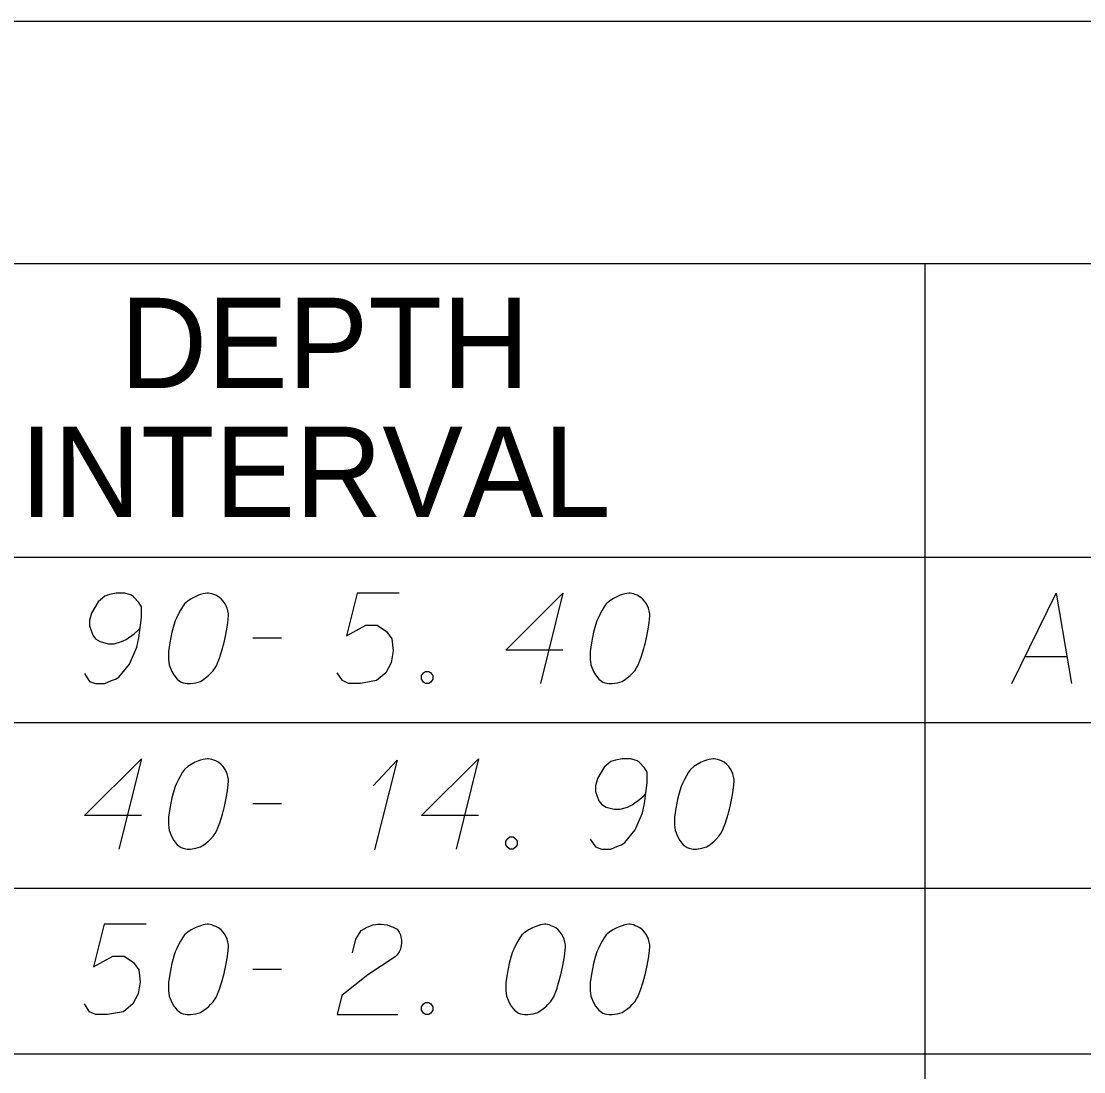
# Model space of a CAD drawing. Extents: x 2074207 to 2076812, y 516372 to 523312.
# Drawn here: x 2076397 to 2076453.5, y 519679.9 to 519735.7 of the extents above; entities that cross this region are included whole.
import ezdxf

# ---------------------------------------------------------------- set-up
doc = ezdxf.new("R2010")
doc.units = 0
for name, color, linetype in [('Prop DirtTable_ Soil Test Results - Outline (Major)', 7, 'Continuous'), ('Prop DirtTable_ Soil Test Results - Outline (Minor)', 7, 'Continuous'), ('Prop DirtTable_ Soil Test Results - Tx (Header - Small)', 7, 'Continuous'), ('Prop DirtTable_ Soil Test Results - Tx (Sample Data)', 7, 'Continuous')]:
    doc.layers.add(name, color=color, linetype=linetype)

msp = doc.modelspace()

# ---------------------------------------------------------------- linework, layer by layer
at = {"layer": 'Prop DirtTable_ Soil Test Results - Outline (Major)'}
for p, q in [((2076260.609, 519735.696), (2076811.903, 519735.696)), ((2076260.609, 519707.21), (2076811.903, 519707.21)), ((2076260.609, 519707.21), (2076811.903, 519707.21))]:
    msp.add_line(p, q, dxfattribs=at)
at = {"layer": 'Prop DirtTable_ Soil Test Results - Outline (Minor)'}
for p, q in [((2076260.609, 519722.81), (2076811.903, 519722.81)), ((2076445.062, 519722.81), (2076445.062, 519698.41)), ((2076260.609, 519698.41), (2076811.903, 519698.41)), ((2076260.609, 519698.41), (2076811.903, 519698.41)), ((2076445.063, 519698.41), (2076445.063, 519689.61)), ((2076260.609, 519689.61), (2076811.903, 519689.61)), ((2076260.609, 519689.61), (2076811.903, 519689.61)), ((2076445.063, 519689.61), (2076445.063, 519680.81)), ((2076260.609, 519680.81), (2076811.903, 519680.81)), ((2076260.609, 519680.81), (2076811.903, 519680.81)), ((2076445.063, 519680.81), (2076445.063, 519672.01))]:
    msp.add_line(p, q, dxfattribs=at)
at = {"layer": 'Prop DirtTable_ Soil Test Results - Tx (Sample Data)'}
for points in [[(2076400.396, 519701.02), (2076400.678, 519700.604), (2076400.995, 519700.491), (2076401.489, 519700.491), (2076401.842, 519700.642), (2076402.054, 519700.718), (2076402.23, 519700.831), (2076402.794, 519701.511), (2076403.182, 519702.418), (2076403.288, 519702.91), (2076403.429, 519704.006), (2076403.429, 519704.573), (2076403.288, 519704.8), (2076403.006, 519705.102), (2076402.9, 519705.178), (2076402.547, 519705.291), (2076402.089, 519705.291), (2076401.736, 519705.215), (2076401.489, 519705.14), (2076401.136, 519704.837), (2076400.784, 519704.233), (2076400.678, 519703.855), (2076400.678, 519703.552), (2076400.854, 519703.061), (2076400.995, 519702.872), (2076401.242, 519702.721), (2076401.666, 519702.607), (2076401.983, 519702.607), (2076402.371, 519702.721), (2076402.618, 519702.834), (2076403.041, 519703.137), (2076403.253, 519703.326), (2076403.359, 519703.439)], [(2076406.992, 519705.291), (2076406.922, 519705.291), (2076406.71, 519705.253), (2076406.569, 519705.215), (2076406.463, 519705.178), (2076406.287, 519705.102), (2076406.075, 519704.989), (2076405.899, 519704.875), (2076405.722, 519704.724), (2076405.616, 519704.573), (2076405.511, 519704.384), (2076405.405, 519704.195), (2076405.299, 519703.968), (2076405.228, 519703.817), (2076405.158, 519703.59), (2076405.052, 519703.212), (2076404.946, 519702.645), (2076404.876, 519702.192), (2076404.876, 519701.776), (2076404.911, 519701.474), (2076405.052, 519701.133), (2076405.158, 519700.944), (2076405.334, 519700.718), (2076405.546, 519700.567), (2076405.652, 519700.529), (2076405.863, 519700.491), (2076406.04, 519700.491), (2076406.322, 519700.529), (2076406.569, 519700.604), (2076406.745, 519700.718), (2076406.992, 519700.907), (2076407.098, 519701.02), (2076407.239, 519701.171), (2076407.345, 519701.322), (2076407.415, 519701.436), (2076407.486, 519701.625), (2076407.521, 519701.7), (2076407.592, 519701.889), (2076407.662, 519702.116), (2076407.733, 519702.343), (2076407.768, 519702.494), (2076407.803, 519702.607), (2076407.839, 519702.759), (2076407.909, 519703.099), (2076407.945, 519703.288), (2076407.98, 519703.477), (2076408.015, 519703.741), (2076408.05, 519704.081), (2076408.05, 519704.195), (2076408.015, 519704.346), (2076407.98, 519704.497), (2076407.874, 519704.724), (2076407.768, 519704.875), (2076407.662, 519704.989), (2076407.521, 519705.102), (2076407.38, 519705.178), (2076407.274, 519705.215), (2076407.169, 519705.253), (2076406.992, 519705.291)], [(2076417.116, 519705.291), (2076414.894, 519705.291), (2076414.329, 519703.023), (2076415.352, 519703.59), (2076415.952, 519703.59), (2076416.446, 519703.25), (2076416.728, 519702.872), (2076416.799, 519702.23), (2076416.693, 519701.587), (2076416.411, 519701.058), (2076415.917, 519700.642), (2076415.07, 519700.491), (2076414.435, 519700.491), (2076414.118, 519700.642), (2076413.836, 519701.058)], [(2076425.829, 519702.267), (2076422.796, 519702.267), (2076425.829, 519705.291), (2076424.63, 519700.491)], [(2076429.392, 519705.291), (2076429.322, 519705.291), (2076429.11, 519705.253), (2076428.969, 519705.215), (2076428.863, 519705.178), (2076428.687, 519705.102), (2076428.475, 519704.989), (2076428.299, 519704.875), (2076428.122, 519704.724), (2076428.016, 519704.573), (2076427.911, 519704.384), (2076427.805, 519704.195), (2076427.699, 519703.968), (2076427.628, 519703.817), (2076427.558, 519703.59), (2076427.452, 519703.212), (2076427.346, 519702.645), (2076427.276, 519702.192), (2076427.276, 519701.776), (2076427.311, 519701.474), (2076427.452, 519701.133), (2076427.558, 519700.944), (2076427.734, 519700.718), (2076427.946, 519700.567), (2076428.052, 519700.529), (2076428.263, 519700.491), (2076428.44, 519700.491), (2076428.722, 519700.529), (2076428.969, 519700.604), (2076429.145, 519700.718), (2076429.392, 519700.907), (2076429.498, 519701.02), (2076429.639, 519701.171), (2076429.745, 519701.322), (2076429.815, 519701.436), (2076429.886, 519701.625), (2076429.921, 519701.7), (2076429.992, 519701.889), (2076430.062, 519702.116), (2076430.133, 519702.343), (2076430.168, 519702.494), (2076430.203, 519702.607), (2076430.239, 519702.759), (2076430.309, 519703.099), (2076430.345, 519703.288), (2076430.38, 519703.477), (2076430.415, 519703.741), (2076430.45, 519704.081), (2076430.45, 519704.195), (2076430.415, 519704.346), (2076430.38, 519704.497), (2076430.274, 519704.724), (2076430.168, 519704.875), (2076430.062, 519704.989), (2076429.921, 519705.102), (2076429.78, 519705.178), (2076429.674, 519705.215), (2076429.569, 519705.253), (2076429.392, 519705.291)], [(2076449.676, 519700.491), (2076452.039, 519705.291), (2076452.85, 519700.491)], [(2076409.356, 519702.91), (2076410.872, 519702.91)], [(2076450.381, 519701.927), (2076452.603, 519701.927)], [(2076418.527, 519701.133), (2076418.704, 519701.133), (2076418.809, 519701.058), (2076418.915, 519700.907), (2076418.915, 519700.718), (2076418.809, 519700.567), (2076418.704, 519700.491), (2076418.527, 519700.491), (2076418.421, 519700.567), (2076418.316, 519700.718), (2076418.316, 519700.907), (2076418.421, 519701.058), (2076418.527, 519701.133)], [(2076403.429, 519693.467), (2076400.396, 519693.467), (2076403.429, 519696.491), (2076402.23, 519691.691)], [(2076406.992, 519696.491), (2076406.922, 519696.491), (2076406.71, 519696.453), (2076406.569, 519696.415), (2076406.463, 519696.378), (2076406.287, 519696.302), (2076406.075, 519696.189), (2076405.899, 519696.075), (2076405.722, 519695.924), (2076405.616, 519695.773), (2076405.511, 519695.584), (2076405.405, 519695.395), (2076405.299, 519695.168), (2076405.228, 519695.017), (2076405.158, 519694.79), (2076405.052, 519694.412), (2076404.946, 519693.845), (2076404.876, 519693.392), (2076404.876, 519692.976), (2076404.911, 519692.674), (2076405.052, 519692.333), (2076405.158, 519692.144), (2076405.334, 519691.918), (2076405.546, 519691.767), (2076405.652, 519691.729), (2076405.863, 519691.691), (2076406.04, 519691.691), (2076406.322, 519691.729), (2076406.569, 519691.804), (2076406.745, 519691.918), (2076406.992, 519692.107), (2076407.098, 519692.22), (2076407.239, 519692.371), (2076407.345, 519692.522), (2076407.415, 519692.636), (2076407.486, 519692.825), (2076407.521, 519692.9), (2076407.592, 519693.089), (2076407.662, 519693.316), (2076407.733, 519693.543), (2076407.768, 519693.694), (2076407.803, 519693.807), (2076407.839, 519693.959), (2076407.909, 519694.299), (2076407.945, 519694.488), (2076407.98, 519694.677), (2076408.015, 519694.941), (2076408.05, 519695.281), (2076408.05, 519695.395), (2076408.015, 519695.546), (2076407.98, 519695.697), (2076407.874, 519695.924), (2076407.768, 519696.075), (2076407.662, 519696.189), (2076407.521, 519696.302), (2076407.38, 519696.378), (2076407.274, 519696.415), (2076407.169, 519696.453), (2076406.992, 519696.491)], [(2076415.74, 519695.055), (2076417.01, 519696.415), (2076415.811, 519691.653)], [(2076421.349, 519693.467), (2076418.316, 519693.467), (2076421.349, 519696.491), (2076420.15, 519691.691)], [(2076427.276, 519692.22), (2076427.558, 519691.804), (2076427.875, 519691.691), (2076428.369, 519691.691), (2076428.722, 519691.842), (2076428.934, 519691.918), (2076429.11, 519692.031), (2076429.674, 519692.711), (2076430.062, 519693.618), (2076430.168, 519694.11), (2076430.309, 519695.206), (2076430.309, 519695.773), (2076430.168, 519696), (2076429.886, 519696.302), (2076429.78, 519696.378), (2076429.427, 519696.491), (2076428.969, 519696.491), (2076428.616, 519696.415), (2076428.369, 519696.34), (2076428.016, 519696.037), (2076427.664, 519695.433), (2076427.558, 519695.055), (2076427.558, 519694.752), (2076427.734, 519694.261), (2076427.875, 519694.072), (2076428.122, 519693.921), (2076428.546, 519693.807), (2076428.863, 519693.807), (2076429.251, 519693.921), (2076429.498, 519694.034), (2076429.921, 519694.337), (2076430.133, 519694.526), (2076430.239, 519694.639)], [(2076433.872, 519696.491), (2076433.802, 519696.491), (2076433.59, 519696.453), (2076433.449, 519696.415), (2076433.343, 519696.378), (2076433.167, 519696.302), (2076432.955, 519696.189), (2076432.779, 519696.075), (2076432.602, 519695.924), (2076432.496, 519695.773), (2076432.391, 519695.584), (2076432.285, 519695.395), (2076432.179, 519695.168), (2076432.108, 519695.017), (2076432.038, 519694.79), (2076431.932, 519694.412), (2076431.826, 519693.845), (2076431.756, 519693.392), (2076431.756, 519692.976), (2076431.791, 519692.674), (2076431.932, 519692.333), (2076432.038, 519692.144), (2076432.214, 519691.918), (2076432.426, 519691.767), (2076432.532, 519691.729), (2076432.743, 519691.691), (2076432.92, 519691.691), (2076433.202, 519691.729), (2076433.449, 519691.804), (2076433.625, 519691.918), (2076433.872, 519692.107), (2076433.978, 519692.22), (2076434.119, 519692.371), (2076434.225, 519692.522), (2076434.295, 519692.636), (2076434.366, 519692.825), (2076434.401, 519692.9), (2076434.472, 519693.089), (2076434.542, 519693.316), (2076434.613, 519693.543), (2076434.648, 519693.694), (2076434.683, 519693.807), (2076434.719, 519693.959), (2076434.789, 519694.299), (2076434.825, 519694.488), (2076434.86, 519694.677), (2076434.895, 519694.941), (2076434.93, 519695.281), (2076434.93, 519695.395), (2076434.895, 519695.546), (2076434.86, 519695.697), (2076434.754, 519695.924), (2076434.648, 519696.075), (2076434.542, 519696.189), (2076434.401, 519696.302), (2076434.26, 519696.378), (2076434.154, 519696.415), (2076434.049, 519696.453), (2076433.872, 519696.491)], [(2076409.356, 519694.11), (2076410.872, 519694.11)], [(2076423.007, 519692.333), (2076423.184, 519692.333), (2076423.289, 519692.258), (2076423.395, 519692.107), (2076423.395, 519691.918), (2076423.289, 519691.767), (2076423.184, 519691.691), (2076423.007, 519691.691), (2076422.901, 519691.767), (2076422.796, 519691.918), (2076422.796, 519692.107), (2076422.901, 519692.258), (2076423.007, 519692.333)], [(2076403.676, 519687.691), (2076401.454, 519687.691), (2076400.889, 519685.423), (2076401.912, 519685.99), (2076402.512, 519685.99), (2076403.006, 519685.65), (2076403.288, 519685.272), (2076403.359, 519684.63), (2076403.253, 519683.987), (2076402.971, 519683.458), (2076402.477, 519683.042), (2076401.63, 519682.891), (2076400.995, 519682.891), (2076400.678, 519683.042), (2076400.396, 519683.458)], [(2076406.992, 519687.691), (2076406.922, 519687.691), (2076406.71, 519687.653), (2076406.569, 519687.615), (2076406.463, 519687.578), (2076406.287, 519687.502), (2076406.075, 519687.389), (2076405.899, 519687.275), (2076405.722, 519687.124), (2076405.616, 519686.973), (2076405.511, 519686.784), (2076405.405, 519686.595), (2076405.299, 519686.368), (2076405.228, 519686.217), (2076405.158, 519685.99), (2076405.052, 519685.612), (2076404.946, 519685.045), (2076404.876, 519684.592), (2076404.876, 519684.176), (2076404.911, 519683.874), (2076405.052, 519683.533), (2076405.158, 519683.344), (2076405.334, 519683.118), (2076405.546, 519682.967), (2076405.652, 519682.929), (2076405.863, 519682.891), (2076406.04, 519682.891), (2076406.322, 519682.929), (2076406.569, 519683.004), (2076406.745, 519683.118), (2076406.992, 519683.307), (2076407.098, 519683.42), (2076407.239, 519683.571), (2076407.345, 519683.722), (2076407.415, 519683.836), (2076407.486, 519684.025), (2076407.521, 519684.1), (2076407.592, 519684.289), (2076407.662, 519684.516), (2076407.733, 519684.743), (2076407.768, 519684.894), (2076407.803, 519685.007), (2076407.839, 519685.159), (2076407.909, 519685.499), (2076407.945, 519685.688), (2076407.98, 519685.877), (2076408.015, 519686.141), (2076408.05, 519686.481), (2076408.05, 519686.595), (2076408.015, 519686.746), (2076407.98, 519686.897), (2076407.874, 519687.124), (2076407.768, 519687.275), (2076407.662, 519687.389), (2076407.521, 519687.502), (2076407.38, 519687.578), (2076407.274, 519687.615), (2076407.169, 519687.653), (2076406.992, 519687.691)], [(2076414.647, 519686.179), (2076414.823, 519686.897), (2076415.106, 519687.351), (2076415.423, 519687.54), (2076415.74, 519687.653), (2076415.987, 519687.691), (2076416.164, 519687.691), (2076416.481, 519687.653), (2076416.693, 519687.578), (2076416.799, 519687.54), (2076417.01, 519687.426), (2076417.116, 519687.275), (2076417.187, 519687.124), (2076417.222, 519687.011), (2076417.257, 519686.859), (2076417.257, 519686.67), (2076417.222, 519686.481), (2076417.187, 519686.368), (2076417.116, 519686.217), (2076417.01, 519686.066), (2076416.905, 519685.952), (2076415.458, 519685.007), (2076414.083, 519683.911), (2076413.836, 519682.891), (2076417.046, 519682.891)], [(2076424.912, 519687.691), (2076424.842, 519687.691), (2076424.63, 519687.653), (2076424.489, 519687.615), (2076424.383, 519687.578), (2076424.207, 519687.502), (2076423.995, 519687.389), (2076423.819, 519687.275), (2076423.642, 519687.124), (2076423.536, 519686.973), (2076423.431, 519686.784), (2076423.325, 519686.595), (2076423.219, 519686.368), (2076423.148, 519686.217), (2076423.078, 519685.99), (2076422.972, 519685.612), (2076422.866, 519685.045), (2076422.796, 519684.592), (2076422.796, 519684.176), (2076422.831, 519683.874), (2076422.972, 519683.533), (2076423.078, 519683.344), (2076423.254, 519683.118), (2076423.466, 519682.967), (2076423.572, 519682.929), (2076423.783, 519682.891), (2076423.96, 519682.891), (2076424.242, 519682.929), (2076424.489, 519683.004), (2076424.665, 519683.118), (2076424.912, 519683.307), (2076425.018, 519683.42), (2076425.159, 519683.571), (2076425.265, 519683.722), (2076425.335, 519683.836), (2076425.406, 519684.025), (2076425.441, 519684.1), (2076425.512, 519684.289), (2076425.582, 519684.516), (2076425.653, 519684.743), (2076425.688, 519684.894), (2076425.723, 519685.007), (2076425.759, 519685.159), (2076425.829, 519685.499), (2076425.865, 519685.688), (2076425.9, 519685.877), (2076425.935, 519686.141), (2076425.97, 519686.481), (2076425.97, 519686.595), (2076425.935, 519686.746), (2076425.9, 519686.897), (2076425.794, 519687.124), (2076425.688, 519687.275), (2076425.582, 519687.389), (2076425.441, 519687.502), (2076425.3, 519687.578), (2076425.194, 519687.615), (2076425.089, 519687.653), (2076424.912, 519687.691)], [(2076429.392, 519687.691), (2076429.322, 519687.691), (2076429.11, 519687.653), (2076428.969, 519687.615), (2076428.863, 519687.578), (2076428.687, 519687.502), (2076428.475, 519687.389), (2076428.299, 519687.275), (2076428.122, 519687.124), (2076428.016, 519686.973), (2076427.911, 519686.784), (2076427.805, 519686.595), (2076427.699, 519686.368), (2076427.628, 519686.217), (2076427.558, 519685.99), (2076427.452, 519685.612), (2076427.346, 519685.045), (2076427.276, 519684.592), (2076427.276, 519684.176), (2076427.311, 519683.874), (2076427.452, 519683.533), (2076427.558, 519683.344), (2076427.734, 519683.118), (2076427.946, 519682.967), (2076428.052, 519682.929), (2076428.263, 519682.891), (2076428.44, 519682.891), (2076428.722, 519682.929), (2076428.969, 519683.004), (2076429.145, 519683.118), (2076429.392, 519683.307), (2076429.498, 519683.42), (2076429.639, 519683.571), (2076429.745, 519683.722), (2076429.815, 519683.836), (2076429.886, 519684.025), (2076429.921, 519684.1), (2076429.992, 519684.289), (2076430.062, 519684.516), (2076430.133, 519684.743), (2076430.168, 519684.894), (2076430.203, 519685.007), (2076430.239, 519685.159), (2076430.309, 519685.499), (2076430.345, 519685.688), (2076430.38, 519685.877), (2076430.415, 519686.141), (2076430.45, 519686.481), (2076430.45, 519686.595), (2076430.415, 519686.746), (2076430.38, 519686.897), (2076430.274, 519687.124), (2076430.168, 519687.275), (2076430.062, 519687.389), (2076429.921, 519687.502), (2076429.78, 519687.578), (2076429.674, 519687.615), (2076429.569, 519687.653), (2076429.392, 519687.691)], [(2076409.356, 519685.31), (2076410.872, 519685.31)], [(2076418.527, 519683.533), (2076418.704, 519683.533), (2076418.809, 519683.458), (2076418.915, 519683.307), (2076418.915, 519683.118), (2076418.809, 519682.967), (2076418.704, 519682.891), (2076418.527, 519682.891), (2076418.421, 519682.967), (2076418.316, 519683.118), (2076418.316, 519683.307), (2076418.421, 519683.458), (2076418.527, 519683.533)]]:
    msp.add_lwpolyline(points, dxfattribs=at)

# ---------------------------------------------------------------- texts
at = {"layer": 'Prop DirtTable_ Soil Test Results - Tx (Header - Small)'}
for s, p in [('DEPTH', (2076402.289, 519716.197)), ('INTERVAL', (2076396.977, 519709.34))]:
    msp.add_text(s, height=4.8, dxfattribs=at).set_placement(p)

doc.saveas('drawing.dxf')
